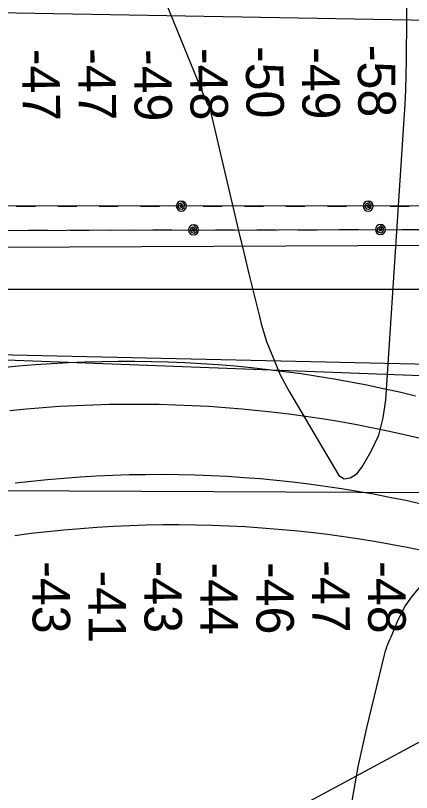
# Model space of a CAD drawing. Extents: x 3313447 to 3351316, y 703786 to 729172.
# Drawn here: x 3324072 to 3324780, y 723299 to 724687 of the extents above; entities that cross this region are included whole.
import ezdxf

# ---------------------------------------------------------------- set-up
doc = ezdxf.new("R2010")
doc.units = 0
for name, color, linetype in [('V-RIVR-RANG', 7, 'Continuous'), ('V-TOPO-MAJR', 7, 'Continuous'), ('V-UTIL-LINE', 7, 'Continuous')]:
    doc.layers.add(name, color=color, linetype=linetype)

msp = doc.modelspace()

# ---------------------------------------------------------------- linework, layer by layer
at = {"layer": 'V-TOPO-MAJR'}
for points in [[(3324089.1, 725328.3), (3324415.4, 724527.5), (3324416.1, 724527.7), (3324417.3, 724527), (3324418.7, 724524.7), (3324419, 724523.8), (3324471, 724302.3), (3324480.1, 724263.9), (3324489.3, 724225.7), (3324498.7, 724187.4), (3324508.2, 724149.2), (3324511.5, 724136.1), (3324520.8, 724105), (3324545.4, 724045.4), (3324560.8, 724016.8), (3324650.1, 723865), (3324659.5, 723859), (3324670.5, 723860.9), (3324682.6, 723868.1), (3324691.6, 723880.7), (3324708.2, 723908.5), (3324721.4, 723937.5), (3324729.6, 723968.3), (3324734.4, 724000.3), (3324767.2, 724502.3), (3324768.7, 724528.6), (3324769.9, 724554.8), (3324770.7, 724581.1), (3324771.1, 724607.4), (3324772.5, 724758.4)], [(3324830.8, 723700.7), (3324826.6, 723700.3), (3324821.7, 723698), (3324788.2, 723658.8), (3324778, 723645.7), (3324768.8, 723632.1), (3324760.8, 723617.6), (3324753.8, 723602.6), (3324744.7, 723580.6), (3324742.9, 723576.2), (3324741, 723571.8), (3324739.2, 723567.4), (3324737.3, 723563), (3324735.5, 723558.6), (3324733.9, 723554.1), (3324732.5, 723549.6), (3324731.2, 723545), (3324699.5, 723414.5), (3324684.2, 723344.3), (3324671.3, 723273.8)]]:
    msp.add_lwpolyline(points, dxfattribs=at)
at = {"layer": 'V-UTIL-LINE'}
for p, q in [((3325317.1, 724669.6), (3322424.3, 724721)), ((3321117.3, 724260.5), (3326708, 724285.3)), ((3321117.3, 724198.5), (3326670.8, 724198.5)), ((3325404.4, 724020.2), (3322388.2, 724135)), ((3322396.5, 724117.4), (3325405.6, 724051.4)), ((3321191.7, 723851.4), (3326708, 723826.6)), ((3325333.5, 723679.6), (3322454.6, 722129))]:
    msp.add_line(p, q, dxfattribs=at)
for points in [[(3324368.6, 724346.8), (3324367, 724349.2), (3324366.2, 724347), (3324367.8, 724344.8), (3324370.7, 724345.1), (3324370.9, 724348.5), (3324367.7, 724351.9), (3324363.8, 724350.1), (3324362.5, 724345.5), (3324365.6, 724342.1), (3324369.9, 724341.1), (3324373.6, 724344.2), (3324374, 724349.7), (3324368.6, 724355.8), (3324365.2, 724355.2), (3324362.3, 724353.2), (3324360.3, 724350.3), (3324359.6, 724346.8), (3324360.3, 724343.4), (3324362.3, 724340.5), (3324365.2, 724338.5), (3324368.6, 724337.8), (3324372.1, 724338.5), (3324375, 724340.5), (3324377, 724343.4), (3324377.6, 724346.8), (3324377, 724350.3), (3324375, 724353.2), (3324372.1, 724355.2), (3324368.6, 724355.8)], [(3324702.6, 724346.8), (3324701, 724349.2), (3324700.2, 724347), (3324701.8, 724344.8), (3324704.7, 724345.1), (3324704.9, 724348.5), (3324701.7, 724351.9), (3324697.8, 724350.1), (3324696.5, 724345.4), (3324699.6, 724342), (3324703.9, 724341), (3324707.6, 724344.1), (3324708, 724349.6), (3324702.6, 724355.8), (3324699.2, 724355.1), (3324696.3, 724353.2), (3324694.3, 724350.2), (3324693.6, 724346.8), (3324694.3, 724343.4), (3324696.3, 724340.4), (3324699.2, 724338.5), (3324702.6, 724337.8), (3324706.1, 724338.5), (3324709, 724340.4), (3324711, 724343.4), (3324711.6, 724346.8), (3324711, 724350.2), (3324709, 724353.2), (3324706.1, 724355.1), (3324702.6, 724355.8)], [(3325688.7, 724346.7), (3321883.7, 724347.1)], [(3324073.6, 724346.9), (3324107.6, 724346.9)], [(3324147.6, 724346.9), (3324181.6, 724346.9)], [(3324221.6, 724346.8), (3324255.6, 724346.8)], [(3324295.6, 724346.8), (3324329.6, 724346.8)], [(3324407.6, 724346.8), (3324441.6, 724346.8)], [(3324481.6, 724346.8), (3324515.6, 724346.8)], [(3324555.6, 724346.8), (3324589.6, 724346.8)], [(3324629.6, 724346.8), (3324663.6, 724346.8)], [(3324741.6, 724346.8), (3324775.6, 724346.8)], [(3321905.5, 724300.2), (3325669.7, 724306.3), (3325689.3, 724296.8)], [(3324095.4, 724303.8), (3324129.4, 724303.8)], [(3324169.4, 724303.9), (3324203.4, 724303.9)], [(3324243.4, 724304), (3324277.4, 724304.1)], [(3324317.4, 724304.1), (3324351.4, 724304.2)], [(3324390.4, 724304.3), (3324388.8, 724306.6), (3324388, 724304.4), (3324389.6, 724302.2), (3324392.5, 724302.5), (3324392.7, 724305.9), (3324389.4, 724309.3), (3324385.6, 724307.5), (3324384.3, 724302.9), (3324387.4, 724299.5), (3324391.7, 724298.5), (3324395.4, 724301.6), (3324395.8, 724307.1), (3324390.4, 724313.3), (3324387, 724312.6), (3324384.1, 724310.6), (3324382.1, 724307.7), (3324381.4, 724304.2), (3324382.1, 724300.8), (3324384.1, 724297.9), (3324387, 724295.9), (3324390.5, 724295.3), (3324393.9, 724295.9), (3324396.8, 724297.9), (3324398.8, 724300.8), (3324399.4, 724304.3), (3324398.8, 724307.7), (3324396.8, 724310.6), (3324393.9, 724312.6), (3324390.4, 724313.3)], [(3324429.4, 724304.3), (3324463.4, 724304.4)], [(3324503.4, 724304.4), (3324537.4, 724304.5)], [(3324577.4, 724304.6), (3324611.4, 724304.6)], [(3324651.4, 724304.7), (3324685.4, 724304.7)], [(3324724.4, 724304.8), (3324722.8, 724307.2), (3324722, 724305), (3324723.6, 724302.8), (3324726.5, 724303.1), (3324726.7, 724306.5), (3324723.4, 724309.9), (3324719.6, 724308.1), (3324718.3, 724303.4), (3324721.4, 724300), (3324725.7, 724299), (3324729.4, 724302.1), (3324729.8, 724307.6), (3324724.4, 724313.8), (3324721, 724313.1), (3324718.1, 724311.2), (3324716.1, 724308.2), (3324715.4, 724304.8), (3324716.1, 724301.3), (3324718.1, 724298.4), (3324721, 724296.5), (3324724.5, 724295.8), (3324727.9, 724296.5), (3324730.8, 724298.4), (3324732.8, 724301.4), (3324733.4, 724304.8), (3324732.7, 724308.3), (3324730.8, 724311.2), (3324727.9, 724313.1), (3324724.4, 724313.8)], [(3324763.4, 724304.9), (3324797.4, 724304.9)], [(3324047.7, 724058.5), (3324077.4, 724061.3), (3324107.1, 724063.7), (3324136.8, 724065.7), (3324166.6, 724067.3), (3324196.4, 724068.5)], [(3324196.4, 724068.5), (3324226.2, 724069.3), (3324255.9, 724069.7), (3324285.7, 724069.7), (3324315.5, 724069.3), (3324345.3, 724068.4), (3324375.1, 724067.2), (3324404.9, 724065.6), (3324434.6, 724063.5), (3324464.3, 724061.1), (3324493.9, 724058.2), (3324523.6, 724055), (3324553.1, 724051.3), (3324582.7, 724047.3), (3324612.1, 724042.8), (3324641.5, 724038), (3324670.8, 724032.7), (3324700.1, 724027.1), (3324729.3, 724021), (3324758.4, 724014.6), (3324787.4, 724007.7)], [(3324062.1, 723981.5), (3324091.6, 723984.4), (3324121.2, 723986.8), (3324150.8, 723988.9), (3324180.4, 723990.5), (3324210.1, 723991.8), (3324239.8, 723992.6), (3324269.4, 723993)], [(3324269.4, 723993), (3324299.1, 723993), (3324328.8, 723992.6), (3324358.4, 723991.8), (3324388.1, 723990.6), (3324417.7, 723989), (3324447.3, 723987), (3324476.9, 723984.6), (3324506.5, 723981.7), (3324536, 723978.5), (3324565.4, 723974.8), (3324594.8, 723970.8), (3324624.1, 723966.3), (3324653.4, 723961.5), (3324682.6, 723956.2), (3324711.8, 723950.5), (3324740.8, 723944.5), (3324769.8, 723938), (3324798.7, 723931.1)], [(3324071.3, 723851.9), (3324100.4, 723855.2), (3324129.5, 723858.1), (3324158.6, 723860.7), (3324187.8, 723862.8), (3324217, 723864.5), (3324246.3, 723865.8), (3324275.5, 723866.8), (3324304.8, 723867.3), (3324334, 723867.4), (3324363.3, 723867.1), (3324392.5, 723866.4), (3324421.8, 723865.3), (3324451, 723863.8), (3324480.2, 723861.9)], [(3324480.2, 723861.9), (3324509.4, 723859.6), (3324538.5, 723856.9), (3324567.6, 723853.8), (3324596.6, 723850.3), (3324625.6, 723846.4), (3324654.6, 723842.1), (3324683.5, 723837.4), (3324712.3, 723832.3), (3324741, 723826.8), (3324769.7, 723820.9), (3324798.2, 723814.6)], [(3324070.9, 723758.1), (3324100.1, 723761.9), (3324129.4, 723765.3), (3324158.8, 723768.2), (3324188.1, 723770.8), (3324217.6, 723772.9), (3324247, 723774.6), (3324276.4, 723776), (3324305.9, 723776.9), (3324335.4, 723777.4), (3324364.9, 723777.5), (3324394.4, 723777.2), (3324423.9, 723776.5), (3324453.3, 723775.4), (3324482.8, 723773.8), (3324512.2, 723771.9)], [(3324512.2, 723771.9), (3324541.6, 723769.6), (3324571, 723766.8), (3324600.3, 723763.7), (3324629.6, 723760.1), (3324658.8, 723756.2), (3324687.9, 723751.8), (3324717, 723747.1), (3324746.1, 723741.9), (3324775, 723736.3), (3324803.9, 723730.4), (3324832.7, 723724), (3324861.4, 723717.3), (3324890, 723710.1), (3324918.5, 723702.6), (3324946.9, 723694.6), (3324975.2, 723686.3), (3325003.4, 723677.6), (3325031.4, 723668.5), (3325059.4, 723659), (3325087.1, 723649.1), (3325114.8, 723638.8), (3325142.3, 723628.2)]]:
    msp.add_lwpolyline(points, dxfattribs=at)

# ---------------------------------------------------------------- texts
at = {"layer": 'V-RIVR-RANG'}
for s, rotation, p in [('-47', 270.8042, (3324083.5, 724627.7)), ('-47', 270.8042, (3324183.5, 724628.9)), ('-49', 270.8042, (3324283.5, 724627.2)), ('-48', 270.8042, (3324383.5, 724629.1)), ('-50', 270.8042, (3324483.4, 724632.6)), ('-49', 270.8042, (3324583.5, 724630.6)), ('-58', 270.8042, (3324683.4, 724634.7)), ('-43', 270.4461, (3324101.9, 723712)), ('-43', 270.4461, (3324301.9, 723712.9)), ('-44', 270.4461, (3324401.9, 723709.8)), ('-46', 270.4461, (3324501.9, 723710.5)), ('-47', 270.4461, (3324601.9, 723713.6)), ('-48', 270.4461, (3324701.9, 723711.9)), ('-41', 270.4461, (3324202, 723695.3))]:
    msp.add_text(s, height=67, rotation=rotation, dxfattribs=at).set_placement(p)

doc.saveas('drawing.dxf')
